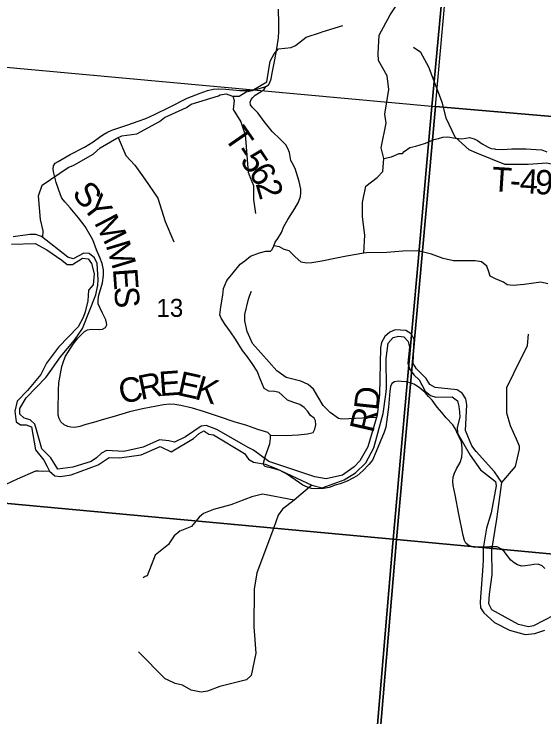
# Model space of a CAD drawing. Extents: x 1878108 to 2183446, y 146837 to 508383.
# Drawn here: x 1975529 to 1982043, y 294796 to 303430 of the extents above; entities that cross this region are included whole.
import ezdxf

# ---------------------------------------------------------------- set-up
doc = ezdxf.new("R2010")
doc.units = 0
for name, color, linetype in [('GM_X_County_Road', 7, 'Continuous'), ('GM_X_County_Road_Text', 7, 'Continuous'), ('GM_X_Major_River', 7, 'Continuous'), ('GM_X_Minor_River', 7, 'Continuous'), ('GM_X_Section', 7, 'Continuous'), ('GM_X_Section_Text', 7, 'Continuous'), ('GM_X_Township', 7, 'Continuous'), ('GM_X_Township_Road', 7, 'Continuous'), ('GM_X_Township_Road_Text', 7, 'Continuous'), ('GM_X_Township_ROW', 7, 'Continuous')]:
    doc.layers.add(name, color=color, linetype=linetype)

msp = doc.modelspace()

# ---------------------------------------------------------------- linework, layer by layer
at = {"layer": 'GM_X_County_Road'}
for points in [[(1980463.8, 298871.1), (1980442.9, 298883.3), (1980402.7, 298901.7), (1980362.9, 298909.4), (1980351.6, 298911.5), (1980291.8, 298918), (1980252.7, 298919.1), (1980204.9, 298914.8), (1980174.5, 298890.9), (1980158.2, 298855), (1980150.6, 298797.4), (1980131, 298602.9), (1980098.4, 298355.1), (1980079.9, 298294.3), (1979981, 298057.4), (1979935.4, 297952), (1979889.7, 297895.4), (1979821.3, 297822.6), (1979748.5, 297759.6), (1979622.9, 297690.8), (1979536.6, 297660.7), (1979476.8, 297643.3), (1979400.7, 297612.9), (1979331.2, 297602), (1979250.8, 297598.8), (1979186.6, 297603.1), (1979135.6, 297619.4), (1979080.1, 297645.5), (1979038.9, 297672.7), (1978878, 297783.5), (1978836.7, 297805.2), (1978802, 297822.6), (1978757.4, 297837.9), (1978697.6, 297850.9), (1978644.4, 297862.8), (1978615, 297872.6), (1978598.7, 297890), (1978595.5, 297913.9), (1978619.4, 298003), (1978671.5, 298153), (1978683.5, 298218.2), (1978682.7, 298259.5), (1978648.3, 298289), (1978526.4, 298328.4), (1978391, 298376.4), (1978235.9, 298419.5), (1978053.7, 298482.3), (1977859.2, 298547.5), (1977723.8, 298589.4), (1977578.6, 298623.8), (1977507.2, 298636.1), (1977441.9, 298639.8), (1977365.6, 298630), (1977108.3, 298582), (1976948.3, 298543.8), (1976758.7, 298488.4), (1976640.6, 298455.2), (1976505.2, 298414.6), (1976411.6, 298387.5), (1976337, 298363.4), (1976276.2, 298353), (1976226.5, 298354.7), (1976188.8, 298362.9), (1976146.9, 298383.8), (1976102.6, 298422), (1976081.6, 298462.2), (1976070.6, 298504.4), (1976069.4, 298554.9), (1976075.5, 298808.5), (1976080.5, 298899.6), (1976101.4, 299011.6), (1976117.4, 299101.4), (1976139.6, 299172.8), (1976159.3, 299227), (1976197.4, 299287.3), (1976256.5, 299377.2), (1976311.9, 299449.8), (1976362.4, 299500.3), (1976396.8, 299529.8), (1976430.1, 299549.5), (1976478.1, 299558.1), (1976579, 299554.4), (1976614.7, 299559.4), (1976652.9, 299581.5), (1976668.9, 299611.1), (1976666.4, 299636.9), (1976659, 299672.6), (1976615.9, 299755.1), (1976583.9, 299824), (1976564.2, 299870.8), (1976563, 299921.3), (1976571.6, 299976.7), (1976615.9, 300129.3), (1976627, 300219.2), (1976627, 300288.1), (1976613.5, 300368.1), (1976583.9, 300442), (1976542.1, 300534.3), (1976499, 300656.2), (1976465.8, 300714), (1976401.8, 300822.3), (1976320.5, 300927), (1976218.3, 301051.3), (1976151.9, 301123.9), (1976117.4, 301169.5), (1976101.4, 301211.3), (1976048.5, 301362.7), (1976017.7, 301474.7), (1976010.3, 301520.3), (1976014, 301564.2), (1976036.2, 301597.8), (1976071.9, 301621.2), (1976219.6, 301706.2), (1976394.4, 301796), (1976448.5, 301828), (1976501.5, 301862.5), (1976577.8, 301916.7), (1976619.6, 301947.4), (1976671.3, 301977), (1976731.6, 302002.8), (1976927.4, 302068.1), (1977053.5, 302116), (1977148.9, 302146.8), (1977254.8, 302196.1), (1977439.5, 302288.4), (1977658.6, 302395.5), (1977814.9, 302459.5), (1977908.4, 302491.5), (1977974.9, 302506.3), (1978045.1, 302513.7), (1978133.7, 302508.7), (1978304.8, 302492.7), (1978389.8, 302491.5), (1978504.2, 302503.8), (1978625.9, 302539.6), (1978657.6, 302562.7), (1978674.6, 302590.8), (1978689.2, 302635.9), (1978703.9, 302704.1), (1978734.3, 302866.2), (1978758.7, 303007.6), (1978779.4, 303136.7), (1978783.1, 303220.8), (1978783.1, 303314.7), (1978780.6, 303491.4)], [(1982053.4, 296620.7), (1982022.9, 296652.3), (1981974, 296671.8), (1981918.6, 296670.7), (1981871.9, 296660.9), (1981811, 296651.2), (1981765.4, 296650.1), (1981719.8, 296665.3), (1981676.3, 296690.3), (1981636.1, 296724), (1981597, 296777.2), (1981553.5, 296830.5), (1981523.1, 296855.5), (1981469.8, 296887), (1981375.3, 296887), (1981250.3, 296880.5), (1981179.7, 296881.5), (1981140.5, 296892.4), (1981105.8, 296912), (1981082.9, 296932.6), (1981065.6, 296962), (1981048.2, 297025), (1980998.2, 297286.9), (1980950.4, 297522.7), (1980926.5, 297640.1), (1980922.1, 297692.2), (1980926.5, 297743.3), (1980942.8, 297791.1), (1980967.8, 297845.5), (1981012.3, 297921.5), (1981035.1, 297985.6), (1981039.5, 298044.3), (1981039.5, 298103), (1981028.6, 298174.7), (1980993.8, 298248.6), (1980951.5, 298338.8), (1980923.2, 298383.4), (1980839.5, 298470.3), (1980787.4, 298537.7), (1980730.9, 298601.8), (1980668.9, 298688.7), (1980623.3, 298734.4), (1980583.1, 298780), (1980510.3, 298844.1), (1980463.8, 298871.1)]]:
    msp.add_lwpolyline(points, dxfattribs=at)
at = {"layer": 'GM_X_Major_River'}
for points in [[(1977501.2, 298172.9), (1977431, 298188.7), (1977316.8, 298202.3), (1977116.8, 298109.4), (1976876.5, 298056.4), (1976664.1, 298069.7), (1976604.1, 298037.4), (1976544.2, 297979.1), (1976476.2, 297934.8), (1976250, 297865.9), (1976065.8, 297841.1), (1975979.2, 297979.1), (1975870.6, 298090.8), (1975803.8, 298323), (1975783.5, 298391), (1975725.3, 298446.9), (1975655.1, 298466.6), (1975600.8, 298514.5), (1975600.6, 298584.6), (1975676.3, 298715.1), (1975922, 298970.4), (1976101.5, 299219.5), (1976273.2, 299424.4), (1976370.9, 299569), (1976535.9, 299980.3), (1976557.5, 300100.5), (1976561.3, 300166.7), (1976548.7, 300366.9), (1976516.4, 300434.9), (1976452.1, 300490.8), (1976386, 300494.5), (1976254, 300422), (1976189.8, 300443.8), (1975864.5, 300699), (1975798.3, 300720.8), (1975724.1, 300724.5), (1975519.9, 300693.7)], [(1975498.1, 300603.5), (1975786.6, 300612.6), (1975933.1, 300535), (1976117.8, 300405.4), (1976180.1, 300355.6), (1976248.2, 300355.8), (1976372.2, 300430.4)], [(1976372.2, 300430.4), (1976438.3, 300422.6), (1976480.6, 300364.7), (1976513, 300238.6), (1976499.4, 300102.3), (1976443.5, 300038), (1976437.9, 299909.8), (1976404.3, 299771.5), (1976376.5, 299703.2), (1976316.7, 299586.8), (1976077.1, 299337.6), (1975929.4, 299140.7), (1975859.8, 299004.2), (1975692.1, 298807.3), (1975568.3, 298676.7), (1975538.6, 298554.4), (1975553.1, 298420.2), (1975609.3, 298384.3), (1975679.4, 298384.6), (1975741.6, 298358.8), (1975792.5, 298076.5), (1975895.1, 297950.7), (1975931.4, 297882.7), (1975965.7, 297816.8), (1976032, 297756.9), (1976098.1, 297749.1), (1976232.3, 297769.6), (1976564.5, 297893), (1976696.4, 297983.7), (1976826.6, 297980.1), (1977091, 298017.1), (1977327.1, 298118.2), (1977461.5, 298054.6), (1977735.5, 298217.8), (1977803.4, 298278.1), (1977863.4, 298310.4), (1977921.7, 298268.6), (1977979.8, 298260.8), (1978363.2, 298031.8), (1978409.5, 297961.9), (1978473.7, 297924), (1978614, 297902.5), (1978750.4, 297848.9), (1979189.8, 297642.2), (1979318.1, 297612.6), (1979586.3, 297709.7), (1979726.3, 297796.4), (1979854.1, 297919), (1979953.7, 298101.7), (1980068.6, 298522.8), (1980097.9, 298755.3), (1980105.7, 298831.4), (1980104.5, 299198), (1980128, 299388.4), (1980187.9, 299456.7), (1980255.9, 299475), (1980320.1, 299465.2), (1980374.4, 299409.3), (1980388.6, 299337.2), (1980371.2, 299140.9), (1980391.4, 299072.8), (1980441.8, 298998.9), (1980508.1, 298939.1), (1980582.6, 298799.1), (1980648.9, 298743.3), (1980715.1, 298723.5), (1980915.4, 298730.2), (1980981.7, 298678.4), (1980997.9, 298610.3), (1981006.1, 298546.3), (1981010.4, 298478.2), (1980976.7, 298349.8), (1980980.9, 298281.7), (1981136, 298011.9), (1981264.8, 297830.1), (1981445.6, 297686.5), (1981457.8, 297636.5), (1981394.7, 297303.7), (1981337.2, 297117.2), (1981297.9, 296870.7), (1981294.3, 296728.4), (1981292.6, 296650.3), (1981257.9, 296211.5), (1981264.1, 296137.4), (1981304.4, 296073.5), (1981435, 295957.7), (1981619.6, 295862.3), (1981814.1, 295808.9), (1981932.3, 295823.3), (1982052.4, 295863.8)], [(1982170, 296048.6), (1981916, 295915.4), (1981851.9, 295905.2), (1981731.6, 295932.8), (1981400.5, 296113.8), (1981366.2, 296183.8), (1981375.8, 296306.1), (1981405.1, 296542.5), (1981402.2, 296847), (1981463.1, 297225.8), (1981523.8, 297676.8), (1981435.2, 297808.6), (1981208, 298058.2), (1981155.7, 298126.1), (1981079, 298316.2), (1981096, 298628.7), (1981081.8, 298704.8), (1981039.5, 298774.7), (1980975.3, 298814.6), (1980706.7, 298843.6), (1980640.5, 298881.5), (1980596.2, 298955.4), (1980475.6, 299071.1), (1980437.3, 299137.1), (1980446.4, 299435.6), (1980412.1, 299503.6), (1980343.9, 299543.4), (1980215.6, 299551), (1980149.6, 299522.7), (1980085.7, 299468.4), (1980047.8, 299396.1), (1980034, 299329.9), (1980021.8, 298757), (1979992.5, 298504.5), (1979877.5, 298115.5), (1979777.9, 297942.8), (1979710, 297870.5), (1979568.1, 297765.8), (1979365.9, 297721), (1979225.6, 297744.5), (1978662, 297934.7), (1978471.2, 298072.3), (1978405, 298108.1), (1978021.6, 298329), (1977891.3, 298374.6), (1977827.2, 298366.4), (1977637.3, 298237.5), (1977501.2, 298172.9)]]:
    msp.add_lwpolyline(points, dxfattribs=at)
at = {"layer": 'GM_X_Minor_River'}
for points in [[(1978271.1, 302421.8), (1978296.1, 302421.9), (1978382.2, 302476.4), (1978457.7, 302493.4), (1978635.6, 302597.9), (1978677, 302850.5), (1978725.5, 302943.7), (1978781.9, 303004.2), (1978935.5, 303017.9), (1978989.4, 303042.4), (1979119.2, 303148.2), (1979295.8, 303204.5), (1979316.3, 303211.1), (1979568.8, 303290.5)], [(1983152.9, 301731.6), (1982758.1, 301579), (1982481.6, 301559.7), (1982307.9, 301545.4), (1982080.6, 301599), (1981848.3, 301580.7), (1981563.3, 301584), (1981217.1, 301720.2), (1981123.6, 301762.8), (1980953.5, 301919.1), (1980840.8, 302152), (1980797, 302334), (1980628.7, 302779.9), (1980528.4, 302957.6), (1980440.2, 303020)], [(1975881.6, 300686.8), (1975887, 300768.1), (1975852.2, 300905.3), (1975828, 301198.5), (1975875.2, 301330), (1976193.1, 301543.6), (1976263.6, 301575), (1976501.8, 301709.6), (1976587.5, 301788.2), (1976790.4, 301905.1), (1976854.7, 301935), (1977039.1, 301958.6), (1977318.8, 302112.5), (1977380.3, 302160.6), (1977647.7, 302281.1), (1977705, 302325.5), (1978041.4, 302427.2), (1978062.2, 302437.9), (1978135.3, 302449), (1978215.7, 302421.4), (1978270.8, 302421.8)], [(1978217.4, 302421.4), (1978234.2, 302367.8), (1978222.5, 302256), (1978316.6, 302104.8), (1978370.1, 301946.3), (1978373, 301901.9), (1978409, 301487.2), (1978432.6, 301421.2), (1978472.3, 301326), (1978474.5, 301152.9), (1978497, 300982.5)], [(1976810.2, 301914.4), (1976902.5, 301694.4), (1977014.8, 301574.1), (1977137.5, 301400.9), (1977294.4, 301169), (1977387.2, 300881.1), (1977491.3, 300634.5)], [(1979980.2, 298473.7), (1979559.3, 298452.7), (1979517.7, 298461.6), (1979414.3, 298535), (1979327.8, 298621.3), (1979209, 298822.4), (1979142.7, 298881.2), (1979055, 298921.4), (1978873.1, 298964), (1978758.4, 299048.2), (1978665.2, 299155.1), (1978462, 299384.1), (1978395.6, 299529.4), (1978364.3, 299660.2), (1978367.8, 299740.4), (1978412.8, 299928.4), (1978428.2, 299977.6), (1978447.6, 300026.6)], [(1981523.8, 297676.8), (1981693, 297871), (1981743.7, 298084.7), (1981744.2, 298120.9), (1981704.1, 298210.1), (1981631, 298373.9), (1981585.2, 298527.9), (1981588.7, 298843.3), (1981675, 299018.4), (1981841.1, 299361.1), (1981854.4, 299496.9)], [(1975965.7, 297816.8), (1975883.2, 297809.4), (1975831.1, 297815.3), (1975791.1, 297815.2), (1975567.2, 297718.8), (1975429.3, 297650.6)], [(1979189.8, 297642.2), (1978971.2, 297461.2), (1978830.9, 297348.1), (1978777.6, 297273.3), (1978720.3, 297112.3), (1978512.3, 296567.4), (1978480.5, 296366.5), (1978477, 295904.3), (1978503.1, 295580.7), (1978444.2, 295307.3), (1978386.1, 295250.9), (1978057.2, 295170.8), (1977908.7, 295114.5), (1977829.5, 295101.8), (1977704.5, 295124.4), (1977598.4, 295187.9), (1977511.2, 295205.9), (1977416, 295252.6), (1977386.5, 295262.7), (1977059.7, 295594.6)], [(1978968.2, 297466.3), (1978971.2, 297461.2), (1978582.3, 297531.9), (1978453.6, 297500.5), (1978195.8, 297401.4), (1977981, 297345.6), (1977858.9, 297293.6), (1977803.7, 297249.1), (1977711.5, 297134.8), (1977567.1, 297080.3), (1977498.9, 297022.6), (1977447.4, 296945.6), (1977429.1, 296912.7), (1977265.6, 296783.1), (1977165.9, 296530.5), (1977141.1, 296520.1), (1977116, 296505.7)]]:
    msp.add_lwpolyline(points, dxfattribs=at)
at = {"layer": 'GM_X_Section'}
for points in [[(1981192.7, 307678.3), (1986650.2, 307162.2), (1986164, 301828.8), (1980710.6, 302292.9)], [(1975249.1, 302795), (1980710.6, 302292.9), (1980230.3, 296975.5), (1974784.9, 297477.7)], [(1986164, 301828.8), (1985669.8, 296467.4), (1980230.3, 296975.5), (1980710.6, 302292.9)], [(1980230.3, 296975.5), (1979776, 291612.2), (1979764.2, 291444.1), (1974324.7, 292014.3), (1974784.9, 297477.7)], [(1985669.8, 296467.4), (1985189.5, 291152), (1979776, 291612.2), (1980230.3, 296975.5)]]:
    msp.add_lwpolyline(points, close=True, dxfattribs=at)
at = {"layer": 'GM_X_Township'}
for points in [[(1984296.9, 280348.6), (1978775.4, 280814.5), (1979259.8, 286041.4), (1979352.9, 287131.9), (1979627.4, 290349.8), (1979630.9, 290391.4), (1979663.5, 290782.1), (1980186.4, 296930.3), (1980357.7, 298851.4), (1980495, 300390.7), (1980591, 301467.5), (1980660.7, 302249.3), (1980941.7, 305293.7), (1981158.3, 307641.1), (1981333.8, 309559.5), (1981413.6, 310431.3), (1981491.3, 311279.7)], [(1958100.5, 309945.5), (1959931.9, 309777.8), (1962033.5, 309585.4), (1968500, 308993.3), (1969333.1, 308914.5), (1969792.9, 308867.9), (1973036.6, 308563.8), (1974921.4, 308385.3), (1978099, 308006.1), (1980094.8, 307768), (1981158.3, 307641.1), (1980941.7, 305293.7), (1980660.7, 302249.3), (1980591, 301467.5), (1980495, 300390.7), (1980357.7, 298851.4), (1980186.4, 296930.3), (1979663.5, 290782.1), (1979630.9, 290391.4), (1979627.4, 290349.8), (1979352.9, 287131.9), (1979259.8, 286041.4), (1978775.4, 280814.5)]]:
    msp.add_lwpolyline(points, dxfattribs=at)
at = {"layer": 'GM_X_Township_Road'}
for points in [[(1978434.1, 300456.7), (1978547.9, 300495.9), (1978624.7, 300519), (1978682.3, 300519.7), (1978701.4, 300537.3), (1978722.2, 300584.9), (1978739.2, 300629.9), (1978770.9, 300675), (1978816, 300748.2), (1978844, 300821.3), (1978892.8, 300906.6), (1978979.3, 301041.9), (1979025.6, 301119.8), (1979050, 301188.1), (1979056.1, 301235.6), (1979053.6, 301280.7), (1979032.9, 301372.1), (1978985.4, 301531.8), (1978947.6, 301602.4), (1978933, 301632.9), (1978915.9, 301728), (1978895.2, 301779.1), (1978868.4, 301823), (1978805, 301890), (1978702.7, 301986.3), (1978605.2, 302111.8), (1978527.2, 302219.1), (1978455.3, 302288.5), (1978435.8, 302316.6), (1978433.3, 302347), (1978443.1, 302379.9), (1978462.6, 302405.5), (1978493, 302434.8), (1978601.5, 302499.4), (1978625.9, 302539.6)], [(1981433.5, 301774.4), (1981445.6, 301772.6), (1981532.7, 301766.1), (1981648.2, 301773.7), (1981823.6, 301773.7), (1981948.9, 301767.2), (1982016.4, 301761.7), (1982080.7, 301738.8)]]:
    msp.add_lwpolyline(points, dxfattribs=at)
at = {"layer": 'GM_X_Township_ROW'}
for points in [[(1979830.8, 300494.7), (1979841.1, 300712.5), (1979810.7, 300940.8), (1979811.8, 301116.3), (1979854.6, 301315.4), (1979992.9, 301424.5), (1980061.6, 301497.6), (1980072.8, 301656.2), (1980042.4, 301785.6), (1980104.3, 302090.4), (1980085.2, 302201.8), (1980138, 302505.5), (1980115.5, 302673.1), (1980008.7, 302860.9), (1980003.1, 302945.3), (1980018.8, 303172.5), (1980151.5, 303420), (1980546.4, 304018.9), (1980611, 304312.2), (1980664.5, 304397.5), (1980716.2, 304454.8), (1980837.7, 304484.1), (1980845.4, 304505.7)], [(1980072.8, 301656.2), (1980167.8, 301676.7), (1980263.6, 301717.1), (1980306.1, 301719.2), (1980325.7, 301742.1), (1980393.3, 301790), (1980467.3, 301809.6), (1980573, 301840.2), (1980626.2, 301861.8), (1980690.7, 301888.1), (1980746.2, 301902.9)], [(1980746.2, 301902.9), (1980800.7, 301917.5), (1980861.7, 301922.9), (1980954.3, 301904.4), (1981029.5, 301895.7), (1981083.9, 301907.7), (1981126.4, 301913.1), (1981185.2, 301899), (1981225.5, 301877.2), (1981283.3, 301838), (1981357.3, 301793.3), (1981395.5, 301780.2), (1981433.5, 301774.4)], [(1980492.9, 300521.5), (1980308.9, 300517.8), (1980110.2, 300502), (1979860.4, 300497.1), (1979830.8, 300494.7), (1979616.7, 300458.1), (1979493.6, 300432.5), (1979310.8, 300393.5), (1979188.9, 300376.5), (1979124.3, 300371.6), (1979058.5, 300383.8), (1978981.7, 300450.8), (1978912.3, 300523.9), (1978850.1, 300538.5), (1978791.6, 300572.7), (1978722.2, 300584.9)], [(1982093, 300118.1), (1982004, 300138.8), (1981919.9, 300123), (1981798.1, 300107.1), (1981662.8, 300094.9), (1981592.1, 300102.3), (1981544.6, 300136.4), (1981448.3, 300179), (1981380.1, 300211.9), (1981364.2, 300265.6), (1981342.3, 300333.8), (1981276.5, 300388.6), (1981196, 300399.6), (1981055.9, 300399.6), (1980931.6, 300399.6), (1980803.6, 300426.4), (1980661, 300481.3), (1980492.9, 300521.5)], [(1978682.7, 298259.5), (1978873.5, 298254.5), (1979021.2, 298263.2), (1979134.5, 298274.2), (1979204.6, 298289), (1979226.8, 298330.9), (1979240.3, 298385), (1979234.2, 298433), (1979218.2, 298466.3), (1979173.9, 298500.7), (1979141.9, 298547.5), (1979096.3, 298596.8), (1979043.4, 298633.7), (1978967.1, 298660.8), (1978892, 298687.8), (1978829.2, 298744.5), (1978789.8, 298780.2), (1978734.4, 298792.5), (1978660.6, 298799.9), (1978602.7, 298830.6), (1978563.3, 298929.1), (1978517.8, 299043.6), (1978463.6, 299126.1), (1978400.8, 299219.6), (1978338.1, 299295.9), (1978251.9, 299435), (1978187.9, 299528.6), (1978122.6, 299616), (1978074.6, 299694.8), (1978059.6, 299737.8), (1978069.7, 299835.1), (1978094.3, 299977.9), (1978101.7, 300059.1), (1978144.8, 300158.8), (1978222.3, 300252.4), (1978308.5, 300359.5), (1978366.4, 300400.1), (1978434.1, 300456.7)]]:
    msp.add_lwpolyline(points, dxfattribs=at)

# ---------------------------------------------------------------- texts
at = {"layer": 'GM_X_County_Road_Text'}
for s, rotation, p in [('S', 308.52551, (1976230.8, 301225.1)), ('Y', 307.29319, (1976355.8, 301068.1)), ('M', 297.38801, (1976508.4, 300869.7)), ('M', 286.88569, (1976652.8, 300594)), ('E', 274.04257, (1976744.1, 300299.9)), ('S', 273.58731, (1976759.9, 300076.7)), ('R', 11.26209, (1977088.4, 298689.7)), ('E', 4.0963, (1977320.2, 298736.5)), ('E', 347.49397, (1977521.2, 298754.2)), ('C', 11.43738, (1976847.1, 298640.9)), ('K', 343.72486, (1977735.2, 298706.9)), ('D', 83.96239, (1980004.7, 298552.8)), ('R', 77.26925, (1979944.3, 298275.3))]:
    msp.add_text(s, height=300, rotation=rotation, dxfattribs=at).set_placement(p)
at = {"layer": 'GM_X_Section_Text'}
msp.add_text('13', height=221, rotation=0.00001, dxfattribs=at).set_placement((1977279.7, 299711.1))
at = {"layer": 'GM_X_Township_Road_Text'}
for s, rotation, p in [('T', 304.70343, (1978102.6, 301917.1)), ('-', 304.13063, (1978229.9, 301733.3)), ('5', 304.1274, (1978299, 301631.3)), ('6', 304.01698, (1978402.6, 301478.5)), ('T', 356.30323, (1981392.5, 301255.7)), ('4', 356.37757, (1981739.9, 301233.2)), ('9', 356.69986, (1981926.1, 301221.4)), ('2', 286.54373, (1978495.7, 301347.1)), ('-', 356.31623, (1981616.6, 301241.2))]:
    msp.add_text(s, height=300, rotation=rotation, dxfattribs=at).set_placement(p)

doc.saveas('drawing.dxf')
